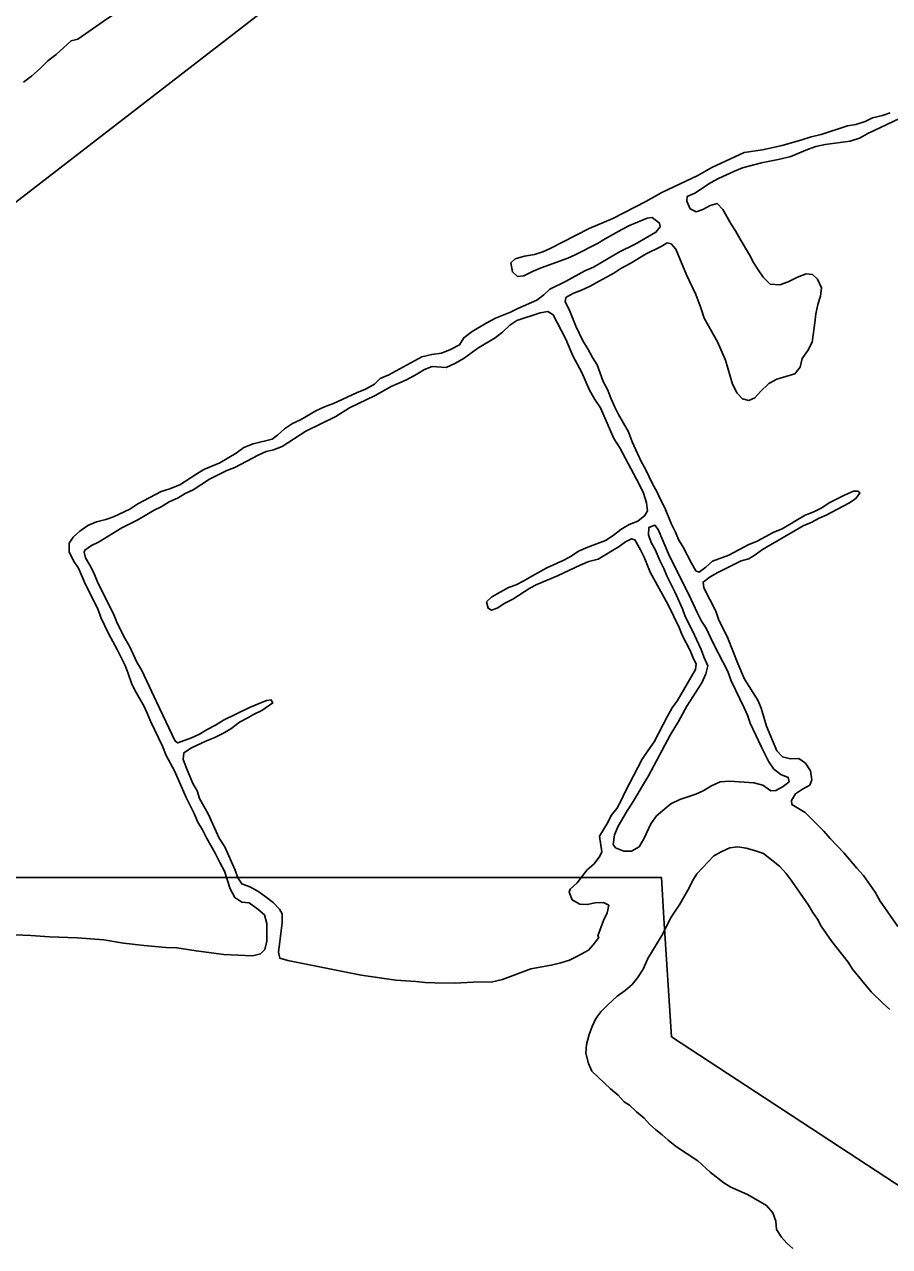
# Model space of a CAD drawing. Extents: x 2290055 to 2389491, y 66597 to 237875.
# Drawn here: x 2315029 to 2316699, y 196292 to 198651 of the extents above; entities that cross this region are included whole.
import ezdxf

# ---------------------------------------------------------------- set-up
doc = ezdxf.new("R2010")
doc.units = 0
doc.layers.add('Exist Boundary Political Urban Extension UEB', color=7, linetype='Continuous')
doc.layers.add('Exist Hydrographic River Shore', color=7, linetype='Continuous')

msp = doc.modelspace()

# ---------------------------------------------------------------- linework, layer by layer
at = {"layer": 'Exist Boundary Political Urban Extension UEB'}
for points in [[(2315300.7, 202622.1), (2315586.1, 202387), (2316066.5, 201791.1), (2316450.8, 200983.7), (2316604.5, 200522.3), (2316643, 199926.4), (2316527.7, 199561.1), (2315663, 198811.4), (2314817.5, 198157.8), (2314663.7, 198023.3), (2314452.4, 197619.6), (2314394.7, 197312), (2314529.2, 197177.4), (2314779, 197004.4), (2316258.6, 197004.4), (2316263.5, 196926.1)], [(2316263.5, 196926.1), (2316277.9, 196696.9), (2316835.1, 196331.6), (2317104.1, 196081.7), (2317236.6, 195873.4)]]:
    msp.add_lwpolyline(points, dxfattribs=at)
at = {"layer": 'Exist Hydrographic River Shore'}
for points in [[(2315027.7, 198539.8), (2315043.2, 198551.8), (2315060, 198566.1), (2315074.2, 198581.1), (2315090.5, 198593.3), (2315119.5, 198619.9), (2315132.5, 198623.1), (2315181.2, 198657.3), (2315213, 198678.4), (2315225.5, 198688.2), (2315245.2, 198700.5), (2315265.2, 198709.6), (2315287, 198720.9), (2315312.7, 198737.5), (2315327.2, 198743.8), (2315347, 198755.8), (2315359.2, 198765.1), (2315372.5, 198773.8), (2315403, 198792), (2315415.5, 198801.1)], [(2316700.2, 198480.5), (2316685.5, 198475.5), (2316666, 198470.9), (2316652.2, 198463.9), (2316633.7, 198457.9), (2316618, 198455.7), (2316567.2, 198438.9), (2316548, 198434.5), (2316529.7, 198428.5), (2316491.5, 198417.8), (2316453.7, 198409.3), (2316418.5, 198404.1), (2316356, 198375.5), (2316329, 198359.9), (2316259.2, 198326.9), (2316228.5, 198309.6), (2316165, 198276.9), (2316119.2, 198257.7), (2316044, 198218.6), (2316029.7, 198212.3), (2316013.5, 198207.4), (2315994.5, 198204.2), (2315976.2, 198198.9), (2315968, 198191.1), (2315971, 198173.6), (2315981, 198164.6), (2315993.5, 198165.9), (2316011.5, 198174.9)], [(2316155.2, 197945.6), (2316146.5, 197962.1), (2316134.5, 197994.1), (2316125.7, 198008.2), (2316117, 198025.3), (2316107, 198040.5), (2316093.7, 198068.7), (2316080.5, 198101.2), (2316072.7, 198116.1), (2316074, 198124.1), (2316088, 198132.2), (2316104.5, 198138.3), (2316121.2, 198146.1), (2316138.7, 198155.5), (2316167, 198171.4), (2316180.5, 198180.3), (2316198.2, 198189.6), (2316229.5, 198208.8), (2316258.5, 198222.8), (2316269.5, 198229.8), (2316277.5, 198228), (2316286.7, 198217.3), (2316307, 198168.2), (2316325, 198129.8), (2316334.7, 198104.2), (2316341, 198084.6), (2316367, 198038.4), (2316382.2, 198003.5), (2316396, 197956.6), (2316405, 197939.5), (2316415.5, 197928.3), (2316427.2, 197925.2), (2316439, 197930.7), (2316450.2, 197943), (2316466, 197958.1), (2316481.5, 197966.6), (2316516.2, 197976.8), (2316526.5, 197989.5), (2316530.5, 198006.5), (2316541, 198021.8), (2316549.5, 198037.8), (2316555, 198075.1), (2316556.7, 198092.5), (2316560.7, 198111), (2316566, 198126.8), (2316567.7, 198143.1), (2316560, 198159.5), (2316550.5, 198168.5), (2316538, 198169.7), (2316521.2, 198163.3), (2316503.5, 198154.5), (2316487, 198148.4), (2316468.7, 198150.2), (2316455.2, 198163.5), (2316445.7, 198177.4), (2316436.5, 198192), (2316429, 198206.9), (2316410.5, 198237), (2316402, 198253), (2316393.2, 198265.9), (2316377, 198294.4), (2316366.5, 198305.4), (2316353, 198302.1), (2316338.7, 198294.2), (2316325.7, 198289.7), (2316314.5, 198295.5), (2316308, 198310.3), (2316308.5, 198319.4), (2316323, 198325.7), (2316353.5, 198345.6), (2316369, 198354.1), (2316399.5, 198368.3), (2316415.5, 198374.7), (2316452, 198384.2), (2316487.5, 198391.3), (2316508.5, 198396.7), (2316540.7, 198409.9), (2316556.7, 198415.5), (2316574.7, 198419.4), (2316623.2, 198425.8), (2316641, 198431.9), (2316657.2, 198440.8), (2316718.5, 198469.7)], [(2316011.5, 198174.9), (2316026.5, 198181.3), (2316078, 198200.3), (2316092.2, 198206.3), (2316135.5, 198228.5), (2316150, 198237.8), (2316182, 198255.8), (2316197.2, 198263.4), (2316231, 198277.1), (2316241, 198278.5), (2316254.7, 198267.9), (2316256, 198260.7), (2316248, 198250.1), (2316208, 198226.9), (2316177.5, 198212.3), (2316127.5, 198182.9), (2316111.2, 198175.6), (2316075, 198155.9), (2316043.2, 198140.4), (2316031.5, 198129.3), (2316018.5, 198118.8), (2315981.5, 198103.2), (2315967.5, 198095.7), (2315938.5, 198084), (2315920.2, 198074.9), (2315893.5, 198058.6), (2315877.7, 198046.5), (2315869, 198033), (2315851.7, 198023.5), (2315834.2, 198016.8), (2315815.5, 198014.4), (2315796.5, 198009.7), (2315732.5, 197974.9), (2315716.2, 197967.8), (2315704.7, 197957), (2315687.7, 197947.4), (2315670.2, 197940.4), (2315625.7, 197919.4), (2315608.5, 197912.9), (2315591.7, 197905.3), (2315562, 197887.9), (2315546.5, 197881), (2315531, 197870.5), (2315518, 197858.3), (2315507.2, 197850.5), (2315471, 197841.7), (2315453, 197834.8), (2315438.2, 197823.8), (2315406.5, 197805.1), (2315375.7, 197792.1), (2315362, 197783.9), (2315329.5, 197762.5), (2315308, 197754), (2315293.5, 197749.7)], [(2315506.5, 197345.8), (2315506, 197347.2), (2315496.5, 197346.4), (2315464, 197332.8), (2315413.7, 197308), (2315398.2, 197298.3), (2315382, 197290.1), (2315367.2, 197281.1), (2315351.5, 197273.9), (2315325.5, 197264.2), (2315320.2, 197267.7), (2315284, 197343.4), (2315256.2, 197403.9), (2315246.2, 197420.1), (2315232.5, 197450), (2315223.5, 197465.3), (2315208.2, 197495.5), (2315201.7, 197512), (2315171, 197573.6), (2315163.2, 197592.8), (2315155.7, 197607.7), (2315147.2, 197621.4), (2315144.7, 197632.3), (2315146, 197636.6), (2315158.5, 197645.3), (2315172.5, 197652.1), (2315217.5, 197679.2), (2315248.5, 197694.9), (2315279.5, 197713.7), (2315293, 197720.3), (2315309, 197729.9), (2315326.2, 197737.5), (2315339.7, 197745.7), (2315355, 197753.1), (2315386.7, 197773.3), (2315420, 197790.1), (2315435.5, 197796.1), (2315480.5, 197819.7), (2315495.7, 197826.7), (2315510.2, 197830.4), (2315526.7, 197836.8), (2315572.7, 197866.2), (2315630.2, 197894.6), (2315657, 197911.5), (2315706, 197935.1), (2315737, 197952.4), (2315766.5, 197965.5), (2315786.7, 197976.2), (2315801.2, 197985.1), (2315816, 197991.2), (2315843, 197988.8), (2315861, 197997.6), (2315878, 198006.9), (2315904.5, 198026.5), (2315938, 198046.5), (2315952, 198057.6), (2315966, 198071), (2315979.5, 198079.5), (2316024.5, 198094.4), (2316039.7, 198097.4), (2316049.7, 198090.8), (2316074, 198043.5), (2316087.5, 198011.4), (2316105, 197979.4), (2316120, 197945.2), (2316130, 197927.6), (2316141, 197910.9), (2316167, 197852.2), (2316178.2, 197834.2), (2316215.7, 197763.8), (2316224, 197746.7), (2316229.7, 197727.6), (2316231.7, 197712.3), (2316226.5, 197703.2), (2316213.5, 197692.4), (2316196.7, 197685.8), (2316180.2, 197676.4), (2316165.5, 197664.5), (2316150.5, 197654.8), (2316117, 197642.1), (2316099, 197634.2), (2316084.7, 197624.8), (2316070.2, 197617.1), (2316037.5, 197602), (2316008.5, 197586.5), (2315993.2, 197577.3), (2315978.5, 197569.7), (2315963.5, 197564.1), (2315931.5, 197546.6), (2315921.2, 197536.8), (2315924.5, 197524.3), (2315930.5, 197520.5), (2315941.5, 197524.3), (2315956.5, 197534), (2315972, 197541.8), (2316005, 197562.8), (2316018.5, 197570), (2316058, 197587.1), (2316103, 197607.8), (2316118.5, 197614.2)], [(2316363.7, 197518.6), (2316340.7, 197563.8), (2316339, 197574.7), (2316352.5, 197585.2), (2316367.5, 197593), (2316412.7, 197615.5), (2316427.7, 197619.9), (2316439.5, 197627.3), (2316453.5, 197638), (2316532.2, 197683.2), (2316548, 197690), (2316563, 197698.4), (2316577, 197704.1), (2316620.5, 197726.9), (2316633.2, 197735.4), (2316641.7, 197746.7), (2316638.2, 197750.5), (2316629.7, 197750.5), (2316613.2, 197743.1), (2316582.7, 197727.7), (2316568, 197718.3), (2316553, 197710.4), (2316536.2, 197703.8), (2316491.5, 197677.8), (2316474.5, 197670.4), (2316443.5, 197653.9), (2316426, 197647), (2316389, 197627), (2316357.5, 197615.4), (2316344.5, 197603.6), (2316331.5, 197594.2), (2316325, 197596.8), (2316316.5, 197611.4), (2316300.7, 197642.1), (2316291.7, 197657.3), (2316286.2, 197671.4), (2316277.7, 197688.2), (2316265.5, 197718.3), (2316256.7, 197733.9), (2316250.5, 197748.1), (2316241.2, 197764.5), (2316228, 197793), (2316219.5, 197807.7), (2316202.5, 197845.7), (2316195.5, 197864.9), (2316175.7, 197898.1), (2316168.5, 197912.8), (2316161, 197930), (2316155.2, 197945.6)], [(2315293.5, 197749.7), (2315248.2, 197725.8), (2315232.5, 197715.8), (2315201.2, 197700.6), (2315186.5, 197695.5), (2315168.2, 197691.2), (2315151.5, 197683.9), (2315136.2, 197673), (2315123.5, 197661.6), (2315115.7, 197649.8), (2315115.7, 197633.4), (2315124.2, 197615.9), (2315133.7, 197601.9), (2315147, 197570.2), (2315171, 197523.1), (2315177, 197506.5), (2315191.5, 197475.7), (2315208.5, 197444.6), (2315223.5, 197413.5), (2315229.7, 197398.2), (2315235.7, 197379.9), (2315242.2, 197366), (2315259.5, 197336), (2315266.2, 197321.8), (2315272.5, 197306.2), (2315295.7, 197257.8), (2315303, 197239.7), (2315319, 197210.2), (2315341.2, 197158.6), (2315356.7, 197127.7), (2315364, 197111.1), (2315373, 197096.2), (2315380.7, 197081), (2315397.7, 197051.3), (2315406.2, 197033.6), (2315415.5, 197016.8), (2315426.2, 196982.3), (2315435.2, 196965.7), (2315449, 196957), (2315463.2, 196955.8), (2315479.5, 196943.3), (2315492.5, 196932.1), (2315497, 196915.8), (2315497, 196881.5), (2315493.2, 196865.6), (2315485, 196857.3), (2315469.5, 196853.2), (2315455.5, 196853.8)], [(2316186.5, 197055), (2316170.2, 197061.6), (2316165.5, 197068.3), (2316168, 197086.9), (2316175, 197103.3), (2316192.7, 197133.3), (2316202.5, 197147.7), (2316234, 197200.9), (2316275.5, 197279.5), (2316292, 197305.8), (2316308, 197335.1), (2316336.5, 197380.3), (2316344.5, 197397.4), (2316348, 197412.8), (2316340.5, 197430.3), (2316335.5, 197444.6), (2316318.7, 197480.4), (2316304.7, 197508.1), (2316299.2, 197523.3), (2316284.7, 197556.1), (2316269, 197586.8), (2316263.5, 197601), (2316254.7, 197618), (2316247.2, 197636.2), (2316239.2, 197651.1), (2316233.7, 197666.1), (2316234.7, 197680.2), (2316246.2, 197684.6), (2316252.5, 197676.1), (2316272.7, 197629.6), (2316287.7, 197597.7), (2316311.5, 197551.1), (2316328.5, 197514.9), (2316336.2, 197499.5), (2316345, 197485.5), (2316358.7, 197456.7), (2316387, 197402.4), (2316393.2, 197384.2), (2316418.5, 197332.2), (2316424.7, 197317.7), (2316430, 197302.2), (2316451.7, 197255.9), (2316466, 197227.6), (2316475.5, 197213.7), (2316489.2, 197203.6), (2316503.5, 197197.6), (2316505, 197189.3), (2316493.7, 197180.2), (2316479.7, 197172.7), (2316470, 197171.6), (2316454.7, 197182.5), (2316437.2, 197187.1), (2316390, 197190.5), (2316372, 197189.1), (2316355.5, 197181.1), (2316339.5, 197171.5), (2316325, 197165.5), (2316294, 197155.1), (2316277, 197146.6), (2316249, 197123.2), (2316238, 197107.8), (2316225, 197078.8), (2316215.5, 197063.8), (2316201.2, 197055.4), (2316186.5, 197055)], [(2316118.5, 197614.2), (2316136.5, 197619), (2316177.2, 197643.3), (2316189.5, 197652.4), (2316201, 197658.6), (2316207.7, 197656.4), (2316218.5, 197636.8), (2316225.2, 197622.8), (2316236.7, 197594.1), (2316272, 197531.1), (2316293, 197487.2), (2316298.7, 197472.6), (2316314, 197442.8), (2316320.5, 197426.8), (2316325.5, 197416.9), (2316324.7, 197406.2), (2316289.5, 197346.4), (2316279.5, 197331.9), (2316270.5, 197316.2), (2316244.5, 197266.3), (2316232.2, 197249.2), (2316221.7, 197232.9), (2316188.5, 197169.9), (2316181.2, 197153.4), (2316172.5, 197137.9), (2316161.7, 197124.4), (2316155.2, 197110.7), (2316139.5, 197084.4), (2316144, 197054.2), (2316140, 197045.3), (2316128.7, 197030.9), (2316115.5, 197019), (2316096, 196994.4), (2316082.7, 196981.6), (2316080.5, 196976), (2316086.7, 196961.4), (2316101.5, 196953), (2316115.5, 196952), (2316131, 196955.6), (2316147.2, 196955.9), (2316157, 196950.8), (2316154, 196936.5), (2316147, 196921.4), (2316136, 196892.1), (2316137.7, 196888.8), (2316127.2, 196874.4), (2316118.2, 196864.4), (2316096.5, 196852.3), (2316081.2, 196845), (2316064.7, 196839.5)], [(2316715.2, 196909.9), (2316681, 196958.6), (2316671, 196976.4), (2316648.5, 197008.2), (2316635.7, 197022.2), (2316611, 197052.3), (2316584.5, 197079.7), (2316572.2, 197093.9), (2316536, 197129.9), (2316510.7, 197145.3), (2316509.5, 197152.8), (2316517.7, 197165.7), (2316530.7, 197174.9), (2316545, 197183), (2316549, 197193.1), (2316546.2, 197210.5), (2316537, 197224.9), (2316524.2, 197234.1), (2316508, 197233.5), (2316492.2, 197237.5), (2316481.2, 197249), (2316461.5, 197296.9), (2316451, 197331.1), (2316445, 197346.8), (2316419.2, 197387.3), (2316406, 197417.7), (2316386.7, 197466.4), (2316369, 197503.4), (2316363.7, 197518.6)], [(2315538, 196844.1), (2315522.5, 196848.4), (2315519.5, 196860.2), (2315527, 196916.9), (2315526.5, 196934.5), (2315521.7, 196943.1), (2315509.5, 196956.4), (2315493.5, 196968.4), (2315479.5, 196978.2), (2315464.2, 196986.5), (2315449, 196991.9), (2315441.5, 197003.8), (2315436, 197018.8), (2315416, 197063.4), (2315405.5, 197080.2), (2315384, 197127.3), (2315367.5, 197156.9), (2315363, 197172), (2315354.5, 197185.8), (2315342, 197215.3), (2315335.7, 197232.1), (2315337, 197245.3), (2315351.5, 197254.6), (2315380.7, 197268.4), (2315397, 197274.8), (2315412.5, 197282.5), (2315427.5, 197291.2), (2315444.2, 197304.4), (2315459.5, 197311.8), (2315472.7, 197320), (2315487.5, 197326.7), (2315508.5, 197341.5), (2315506.5, 197345.8)], [(2316699.5, 196749.4), (2316686.5, 196760.9), (2316663.7, 196783.9), (2316627.7, 196827.2), (2316619, 196840.8), (2316587.5, 196881.1), (2316567.2, 196910.3), (2316559.7, 196923.8), (2316550.7, 196936.8), (2316542.5, 196951.2), (2316510.5, 196997.1), (2316499.7, 197012.1), (2316486.5, 197026.5), (2316455.5, 197051), (2316438.2, 197056.8), (2316422.2, 197061.1), (2316406, 197063.6), (2316391, 197061.6), (2316375, 197054.9), (2316360, 197046.5), (2316327.2, 197011.2), (2316319, 196998.3), (2316312, 196984.2), (2316294.5, 196952.8), (2316276.5, 196925.8), (2316261.5, 196895.8), (2316232.7, 196848.1), (2316223.7, 196827.5), (2316212.5, 196810.5), (2316202.2, 196797.7), (2316188.5, 196786.2), (2316173, 196775.3), (2316155.5, 196758.7), (2316141.7, 196744.8), (2316132.2, 196732.1), (2316125.2, 196716.7)], [(2315455.5, 196853.8), (2315414, 196855.6), (2315360.5, 196862.6), (2315323.5, 196868.8), (2315302, 196869.6), (2315260.5, 196873.1), (2315220.7, 196877.4), (2315182.5, 196883.8), (2315131.2, 196887.7), (2315077.5, 196889.8), (2315041.7, 196892.5), (2314994.5, 196894.3)], [(2316064.7, 196839.5), (2316046.2, 196835.2), (2316007, 196827.9), (2315952.2, 196807.2), (2315933, 196802.8), (2315895.2, 196802.6), (2315859.7, 196800.5), (2315821.5, 196800.9), (2315802.5, 196801.4), (2315784.5, 196803.6), (2315746.2, 196806.4), (2315679, 196815.7), (2315538, 196844.1)], [(2316512.5, 196288.4), (2316500.5, 196298.5), (2316490.5, 196310.2), (2316481, 196325), (2316479.7, 196341.2), (2316473.7, 196356.9), (2316461.5, 196371.3), (2316424.7, 196392.2), (2316392.7, 196406.4), (2316379.5, 196415), (2316352.5, 196435.8), (2316329, 196457.3), (2316288, 196484.5), (2316271.5, 196497.4), (2316260.2, 196507.8), (2316248, 196517.3), (2316236, 196528.5), (2316225.7, 196539.9), (2316210.7, 196551.8), (2316197, 196565), (2316187, 196571.4), (2316175.2, 196584.4), (2316160.7, 196596.7), (2316124.7, 196630.7), (2316117.7, 196645.6), (2316113, 196665.3), (2316114, 196681.7), (2316119.2, 196701), (2316125.2, 196716.7)]]:
    msp.add_lwpolyline(points, dxfattribs=at)

doc.saveas('drawing.dxf')
